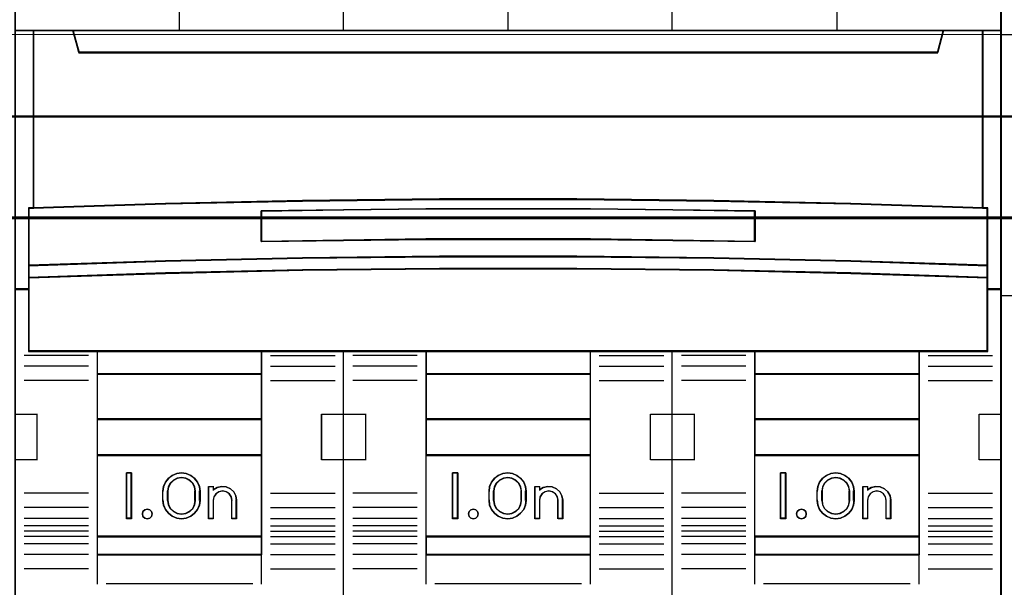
# Model space of a CAD drawing. Header units: millimetres. Extents: x -1290 to 1795, y -4192 to -1311.
# Tile 978 of 1056: x 1484.17 to 1494.95, y -2165.86 to -2159.64. Entities that reach past the tile are written whole.
import ezdxf

# ---------------------------------------------------------------- set-up
doc = ezdxf.new("R2010")
doc.units = ezdxf.units.MM
doc.layers.add('30', color=7, linetype='Continuous')
doc.layers.add('45', color=7, linetype='Continuous')
doc.layers.add('Aparatura', color=7, linetype='Continuous', lineweight=13)

# ---------------------------------------------------------------- blocks, each defined once
blk = doc.blocks.new('*U258')
at = {"layer": '30', "color": 7}
for points in [[(117.158256, -107.145019), (548.842747, -107.145019), (117.158256, -107.145019)], [(548.842747, -107.145019), (117.158256, -107.145019), (117.158256, -109.709902), (117.158256, -111.187498), (117.158256, -112.74873), (548.842747, -112.74873), (548.842747, -111.187498), (548.842747, -109.709902), (548.842747, -107.145019)], [(117.158256, -112.660752), (548.842747, -112.660752), (117.158256, -112.660752)], [(548.842747, -112.660752), (117.158256, -112.660752), (117.158256, -114.175659), (117.158256, -135.246649), (117.158256, -136.761557), (548.842747, -136.761557), (548.842747, -135.246649), (548.842747, -114.175659), (548.842747, -112.660752)]]:
    blk.add_lwpolyline(points, close=True, dxfattribs=at)
at = {"layer": '30', "color": 59}
blk.add_lwpolyline([(548.79978, -107.188111), (117.201224, -107.188111), (117.201224, -109.713547), (117.201224, -111.168417), (117.201224, -112.705639), (548.79978, -112.705639), (548.79978, -111.168417), (548.79978, -109.713547), (548.79978, -107.188111)], close=True, dxfattribs=at)
blk = doc.blocks.new('*C262')
at = {"layer": '45', "color": 7}
for points in [[(414.433141, -83.688793), (396.424224, -83.688793), (396.424224, -165.717356), (414.433141, -165.717356), (432.430921, -165.717356), (450.439838, -165.717356), (450.439838, -83.688793), (432.430921, -83.688793), (414.433141, -83.688793)], [(397.464398, -112.165744), (397.464398, -102.457006), (396.424224, -102.457006), (396.424224, -116.623389), (397.200044, -116.623389), (397.200044, -115.989731), (397.200044, -115.317503), (397.200044, -112.176765), (397.464398, -112.165744)], [(412.177862, -111.784344), (419.678785, -111.701606), (427.185277, -111.701606), (434.6862, -111.784344), (442.187123, -111.944304), (449.43189, -112.175971), (449.43189, -102.457006), (447.260131, -102.457006), (446.94272, -103.648434), (399.921342, -103.648434), (399.603931, -102.457006), (397.432172, -102.457006), (397.432172, -112.175971), (404.67137, -111.944304), (412.177862, -111.784344)], [(399.919471, -103.677936), (446.944591, -103.677936), (447.262028, -102.457006), (441.442363, -102.457006), (432.431628, -102.457006), (423.432031, -102.457006), (414.432434, -102.457006), (405.4217, -102.457006), (399.602035, -102.457006), (399.919471, -103.677936)], [(449.399664, -102.457006), (449.399664, -112.165744), (449.658271, -112.176765), (449.658271, -115.317503), (449.658271, -115.989731), (449.658271, -116.623389), (450.439838, -116.623389), (450.439838, -102.457006), (449.399664, -102.457006)], [(434.686281, -114.916698), (442.187192, -115.072026), (449.682534, -115.321662), (449.682534, -112.159615), (449.431947, -112.14852), (442.187192, -111.915527), (434.686281, -111.754651), (427.18537, -111.671439), (419.67889, -111.671439), (412.177979, -111.754651), (404.671499, -111.915527), (397.432313, -112.14852), (397.176157, -112.159615), (397.176157, -115.321662), (404.671499, -115.072026), (412.177979, -114.916698), (419.67889, -114.833486), (427.18537, -114.833486), (434.686281, -114.916698)], [(436.944438, -112.327465), (436.944438, -114.007366), (427.934377, -113.889773), (418.929887, -113.889773), (409.914253, -114.007366), (409.914253, -112.327465), (418.929887, -112.215471), (427.934377, -112.215471), (436.944438, -112.327465)], [(427.934377, -113.889773), (436.944438, -114.007366), (436.944438, -112.327465), (427.934377, -112.215471), (418.929887, -112.215471), (409.914253, -112.327465), (409.914253, -114.007366), (418.929887, -113.889773), (427.934377, -113.889773)], [(419.67889, -114.804562), (412.177979, -114.889334), (404.671499, -115.047576), (397.176157, -115.301894), (397.176157, -115.991378), (404.671499, -115.742712), (412.177979, -115.573166), (419.67889, -115.494045), (427.18537, -115.494045), (434.686281, -115.573166), (442.187192, -115.742712), (449.682534, -115.991378), (449.682534, -115.301894), (442.187192, -115.047576), (434.686281, -114.889334), (427.18537, -114.804562), (419.67889, -114.804562)], [(418.932697, -120.01147), (427.931563, -120.01147), (432.430996, -120.01147), (436.935997, -120.01147), (445.940432, -120.01147), (449.682534, -120.01147), (449.682534, -116.600232), (449.682534, -115.963393), (442.187192, -115.719733), (434.686281, -115.553602), (427.18537, -115.476073), (419.67889, -115.476073), (412.177979, -115.553602), (404.671499, -115.719733), (397.176157, -115.963393), (397.176157, -116.600232), (397.176157, -120.01147), (400.923828, -120.01147), (409.922694, -120.01147), (414.433264, -120.01147), (418.932697, -120.01147)], [(409.948269, -121.26472), (409.948269, -119.977356), (400.921497, -119.977356), (400.921497, -121.26472), (409.948269, -121.26472)], [(418.91954, -119.977356), (418.91954, -121.26472), (427.944522, -121.26472), (427.944522, -119.977356), (418.91954, -119.977356)], [(436.910422, -119.977356), (436.910422, -121.26472), (445.942565, -121.26472), (445.942565, -119.977356), (436.910422, -119.977356)], [(409.948269, -121.230605), (400.921497, -121.230605), (400.921497, -123.737103), (409.948269, -123.737103), (409.948269, -121.230605)], [(418.91954, -121.230605), (418.91954, -123.737103), (427.944522, -123.737103), (427.944522, -121.230605), (418.91954, -121.230605)], [(445.942565, -121.230605), (436.910422, -121.230605), (436.910422, -123.737103), (445.942565, -123.737103), (445.942565, -121.230605)], [(409.948269, -125.712138), (409.948269, -123.704785), (400.921497, -123.704785), (400.921497, -125.712138), (409.948269, -125.712138)], [(427.944522, -125.712138), (427.944522, -123.704785), (418.91954, -123.704785), (418.91954, -125.712138), (427.944522, -125.712138)], [(445.942565, -123.704785), (436.910422, -123.704785), (436.910422, -125.712138), (445.942565, -125.712138), (445.942565, -123.704785)], [(409.948269, -130.15417), (409.948269, -125.678024), (400.921497, -125.678024), (400.921497, -130.15417), (409.948269, -130.15417)], [(418.91954, -125.678024), (418.91954, -130.15417), (427.944522, -130.15417), (427.944522, -125.678024), (418.91954, -125.678024)], [(436.910422, -125.678024), (436.910422, -130.15417), (445.942565, -130.15417), (445.942565, -125.678024), (436.910422, -125.678024)], [(402.812071, -126.656563), (402.812071, -129.164857), (402.529201, -129.164857), (402.529201, -126.656563), (402.812071, -126.656563)], [(404.527193, -127.659881), (404.566809, -127.403477), (404.668678, -127.163796), (404.82714, -126.951985), (405.042197, -126.795913), (405.285551, -126.695581), (405.545883, -126.656563), (405.806214, -126.695581), (406.055227, -126.795913), (406.264625, -126.951985), (406.428747, -127.163796), (406.530616, -127.403477), (406.564572, -127.659881), (406.564572, -128.161539), (406.530616, -128.423517), (406.428747, -128.663198), (406.264625, -128.869436), (406.055227, -129.025507), (405.806214, -129.131413), (405.545883, -129.164857), (405.285551, -129.131413), (405.042197, -129.025507), (404.82714, -128.869436), (404.668678, -128.663198), (404.566809, -128.423517), (404.527193, -128.161539), (404.527193, -127.659881)], [(420.666889, -126.656563), (420.666889, -129.164857), (420.376857, -129.164857), (420.376857, -126.656563), (420.666889, -126.656563)], [(423.9084, -126.795913), (424.112196, -126.951985), (424.282026, -127.163796), (424.383924, -127.403477), (424.412229, -127.659881), (424.412229, -128.161539), (424.383924, -128.423517), (424.282026, -128.663198), (424.112196, -128.869436), (423.9084, -129.025507), (423.664977, -129.131413), (423.404571, -129.164857), (423.132843, -129.131413), (422.88942, -129.025507), (422.679963, -128.869436), (422.521456, -128.663198), (422.413897, -128.423517), (422.385592, -128.161539), (422.385592, -127.659881), (422.413897, -127.403477), (422.521456, -127.163796), (422.679963, -126.951985), (422.88942, -126.795913), (423.132843, -126.695581), (423.404571, -126.656563), (423.664977, -126.695581), (423.9084, -126.795913)], [(438.630916, -126.656563), (438.630916, -129.164857), (438.340885, -129.164857), (438.340885, -126.656563), (438.630916, -126.656563)], [(440.344248, -128.161539), (440.344248, -127.659881), (440.372549, -127.403477), (440.480092, -127.163796), (440.644238, -126.951985), (440.848005, -126.795913), (441.097053, -126.695581), (441.363082, -126.656563), (441.623451, -126.695581), (441.866839, -126.795913), (442.076266, -126.951985), (442.246072, -127.163796), (442.342295, -127.403477), (442.376256, -127.659881), (442.376256, -128.161539), (442.342295, -128.423517), (442.246072, -128.663198), (442.076266, -128.869436), (441.866839, -129.025507), (441.623451, -129.131413), (441.363082, -129.164857), (441.097053, -129.131413), (440.848005, -129.025507), (440.644238, -128.869436), (440.480092, -128.663198), (440.372549, -128.423517), (440.344248, -128.161539)], [(406.319299, -128.162303), (406.319299, -127.659118), (406.279483, -127.424298), (406.17141, -127.223024), (406.000768, -127.055296), (405.784622, -126.943477), (405.545724, -126.90434), (405.306826, -126.943477), (405.102056, -127.055296), (404.925726, -127.223024), (404.817653, -127.424298), (404.777837, -127.659118), (404.777837, -128.162303), (404.817653, -128.397122), (404.925726, -128.609578), (405.102056, -128.771715), (405.306826, -128.877943), (405.545724, -128.91708), (405.784622, -128.877943), (406.000768, -128.771715), (406.17141, -128.609578), (406.279483, -128.397122), (406.319299, -128.162303)], [(424.166956, -128.162303), (424.166956, -127.659118), (424.127131, -127.424298), (424.019036, -127.223024), (423.848359, -127.055296), (423.632168, -126.943477), (423.404599, -126.90434), (423.165652, -126.943477), (422.949461, -127.055296), (422.778785, -127.223024), (422.670689, -127.424298), (422.630865, -127.659118), (422.630865, -128.162303), (422.670689, -128.397122), (422.778785, -128.609578), (422.949461, -128.771715), (423.165652, -128.877943), (423.404599, -128.91708), (423.632168, -128.877943), (423.848359, -128.771715), (424.019036, -128.609578), (424.127131, -128.397122), (424.166956, -128.162303)], [(440.594892, -127.659118), (440.594892, -128.162303), (440.629035, -128.397122), (440.737152, -128.609578), (440.907865, -128.771715), (441.1241, -128.877943), (441.363097, -128.91708), (441.596404, -128.877943), (441.806949, -128.771715), (441.977661, -128.609578), (442.085779, -128.397122), (442.125612, -128.162303), (442.125612, -127.659118), (442.085779, -127.424298), (441.977661, -127.223024), (441.806949, -127.055296), (441.596404, -126.943477), (441.363097, -126.90434), (441.1241, -126.943477), (440.907865, -127.055296), (440.737152, -127.223024), (440.629035, -127.424298), (440.594892, -127.659118)], [(407.031845, -129.164857), (407.031845, -127.405281), (407.282223, -127.405281), (407.282223, -127.590204), (407.498458, -127.461318), (407.737455, -127.405281), (407.993524, -127.427696), (408.22114, -127.52296), (408.403233, -127.696676), (408.522732, -127.909618), (408.562564, -128.156183), (408.562564, -129.164857), (408.306496, -129.164857), (408.306496, -128.156183), (408.272354, -127.965655), (408.164236, -127.803147), (407.993524, -127.691072), (407.80005, -127.651846), (407.600885, -127.691072), (407.435864, -127.803147), (407.322055, -127.965655), (407.282223, -128.156183), (407.282223, -129.164857), (407.031845, -129.164857)], [(425.840861, -127.427696), (426.068477, -127.52296), (426.256261, -127.696676), (426.370069, -127.909618), (426.415592, -128.156183), (426.415592, -129.164857), (426.165214, -129.164857), (426.165214, -128.156183), (426.119691, -127.965655), (426.011573, -127.803147), (425.846551, -127.691072), (425.647387, -127.651846), (425.453913, -127.691072), (425.283201, -127.803147), (425.175083, -127.965655), (425.140941, -128.156183), (425.140941, -129.164857), (424.884872, -129.164857), (424.884872, -127.405281), (425.140941, -127.405281), (425.140941, -127.590204), (425.345795, -127.461318), (425.596173, -127.405281), (425.840861, -127.427696)], [(442.843529, -129.164857), (442.843529, -127.405281), (443.099544, -127.405281), (443.099544, -127.590204), (443.310045, -127.461318), (443.554682, -127.405281), (443.799318, -127.427696), (444.032577, -127.52296), (444.214632, -127.696676), (444.334106, -127.909618), (444.379619, -128.156183), (444.379619, -129.164857), (444.123604, -129.164857), (444.123604, -128.156183), (444.07809, -127.965655), (443.969995, -127.803147), (443.805008, -127.691072), (443.605885, -127.651846), (443.412451, -127.691072), (443.247464, -127.803147), (443.139368, -127.965655), (443.099544, -128.156183), (443.099544, -129.164857), (442.843529, -129.164857)], [(403.900821, -128.76602), (403.936389, -128.900921), (403.900821, -129.035821), (403.805974, -129.129665), (403.669632, -129.164857), (403.539217, -129.129665), (403.438442, -129.035821), (403.402875, -128.900921), (403.438442, -128.76602), (403.539217, -128.672176), (403.669632, -128.636984), (403.805974, -128.672176), (403.900821, -128.76602)], [(421.747877, -128.76602), (421.789416, -128.900921), (421.747877, -129.035821), (421.65293, -129.129665), (421.528312, -129.164857), (421.385891, -129.129665), (421.290944, -129.035821), (421.261273, -128.900921), (421.290944, -128.76602), (421.385891, -128.672176), (421.528312, -128.636984), (421.65293, -128.672176), (421.747877, -128.76602)], [(439.720092, -128.76602), (439.749863, -128.900921), (439.720092, -129.035821), (439.612914, -129.129665), (439.487874, -129.164857), (439.350924, -129.129665), (439.255656, -129.035821), (439.21993, -128.900921), (439.255656, -128.76602), (439.350924, -128.672176), (439.487874, -128.636984), (439.612914, -128.672176), (439.720092, -128.76602)], [(409.948269, -130.120055), (400.921497, -130.120055), (400.921497, -131.143482), (409.948269, -131.143482), (409.948269, -130.120055)], [(418.91954, -130.120055), (418.91954, -131.143482), (427.944522, -131.143482), (427.944522, -130.120055), (418.91954, -130.120055)], [(436.910422, -130.120055), (436.910422, -131.143482), (445.942565, -131.143482), (445.942565, -130.120055), (436.910422, -130.120055)]]:
    blk.add_lwpolyline(points, close=True, dxfattribs=at)
at = {"layer": '45', "color": 139}
for points in [[(414.433141, -83.688793), (396.424224, -83.688793), (396.424224, -165.717356), (414.433141, -165.717356), (432.430921, -165.717356), (450.439838, -165.717356), (450.439838, -83.688793), (432.430921, -83.688793), (414.433141, -83.688793)], [(414.43851, -83.704953), (396.440337, -83.704953), (396.440337, -165.701197), (414.43851, -165.701197), (432.425552, -165.701197), (450.423725, -165.701197), (450.423725, -83.704953), (432.425552, -83.704953), (414.43851, -83.704953)], [(403.936389, -128.900921), (403.900821, -128.76602), (403.805974, -128.672176), (403.669632, -128.636984), (403.539217, -128.672176), (403.438442, -128.76602), (403.402875, -128.900921), (403.438442, -129.035821), (403.539217, -129.129665), (403.669632, -129.164857), (403.805974, -129.129665), (403.900821, -129.035821), (403.936389, -128.900921)], [(421.789416, -128.900921), (421.747877, -128.76602), (421.65293, -128.672176), (421.528312, -128.636984), (421.385891, -128.672176), (421.290944, -128.76602), (421.261273, -128.900921), (421.290944, -129.035821), (421.385891, -129.129665), (421.528312, -129.164857), (421.65293, -129.129665), (421.747877, -129.035821), (421.789416, -128.900921)], [(439.749863, -128.900921), (439.720092, -128.76602), (439.612914, -128.672176), (439.487874, -128.636984), (439.350924, -128.672176), (439.255656, -128.76602), (439.21993, -128.900921), (439.255656, -129.035821), (439.350924, -129.129665), (439.487874, -129.164857), (439.612914, -129.129665), (439.720092, -129.035821), (439.749863, -128.900921)]]:
    blk.add_lwpolyline(points, close=True, dxfattribs=at)
for points in [[(414.422268, -102.489325), (414.422268, -83.688793)], [(432.409569, -102.489325), (432.409569, -83.688793)], [(405.41698, -95.24454), (405.41698, -102.489325)], [(423.415023, -95.24454), (423.415023, -102.489325)], [(441.413066, -95.24454), (441.413066, -102.489325)], [(396.424224, -102.457006), (450.439838, -102.457006)], [(397.432172, -102.457006), (397.432172, -112.175971)], [(399.602035, -102.457006), (399.952936, -103.677936)], [(447.262028, -102.457006), (446.911126, -103.677936)], [(449.399664, -112.175971), (449.399664, -102.457006)], [(399.91892, -103.645618), (446.945142, -103.645618)], [(449.682534, -112.188539), (442.187192, -111.929989), (434.686281, -111.759581), (427.18537, -111.671439), (419.67889, -111.671439), (412.177979, -111.759581), (404.671499, -111.929989), (397.176157, -112.188539)], [(397.176157, -112.154425), (397.176157, -120.01147)], [(436.944438, -112.357315), (427.934377, -112.215471), (418.929887, -112.215471), (409.914253, -112.357315)], [(409.914253, -114.007366), (409.914253, -112.324996)], [(436.910422, -114.007366), (436.910422, -112.324996)], [(449.650309, -120.01147), (449.650309, -112.154425)], [(436.944438, -114.007366), (427.934377, -113.858341), (418.929887, -113.858341), (409.914253, -114.007366)], [(449.682534, -115.321662), (442.187192, -115.057236), (434.686281, -114.892704), (427.18537, -114.804562), (419.67889, -114.804562), (412.177979, -114.892704), (404.671499, -115.057236), (397.176157, -115.321662)], [(449.682534, -115.991378), (442.187192, -115.733726), (434.686281, -115.558054), (427.18537, -115.476073), (419.67889, -115.476073), (412.177979, -115.558054), (404.671499, -115.733726), (397.176157, -115.991378)], [(397.208383, -116.59107), (396.424224, -116.59107)], [(450.439838, -116.59107), (449.650309, -116.59107)], [(449.682534, -119.977356), (397.176157, -119.977356)], [(400.921497, -119.977356), (400.921497, -131.143482)], [(400.921497, -119.977356), (409.948269, -119.977356)], [(409.914253, -119.977356), (409.914253, -131.143482)], [(414.422268, -165.717356), (414.422268, -119.977356)], [(418.91954, -119.977356), (418.91954, -131.143482)], [(418.91954, -119.977356), (427.944522, -119.977356)], [(427.912296, -119.977356), (427.912296, -131.143482)], [(432.409569, -165.717356), (432.409569, -119.977356)], [(436.910422, -119.977356), (436.910422, -131.143482)], [(436.910422, -119.977356), (445.942565, -119.977356)], [(445.910339, -119.977356), (445.910339, -131.143482)], [(400.452435, -120.23052), (396.925513, -120.23052)], [(410.420912, -120.23052), (413.949624, -120.23052)], [(418.445107, -120.23052), (414.918185, -120.23052)], [(428.413584, -120.23052), (431.945877, -120.23052)], [(436.44315, -120.23052), (432.916228, -120.23052)], [(446.411628, -120.23052), (449.938549, -120.23052)], [(400.452435, -120.819439), (396.925513, -120.819439)], [(400.921497, -121.230605), (409.948269, -121.230605)], [(410.420912, -120.819439), (413.949624, -120.819439)], [(418.445107, -120.819439), (414.918185, -120.819439)], [(418.91954, -121.230605), (427.944522, -121.230605)], [(428.413584, -120.819439), (431.945877, -120.819439)], [(436.44315, -120.819439), (432.916228, -120.819439)], [(436.910422, -121.230605), (445.942565, -121.230605)], [(446.411628, -120.819439), (449.938549, -120.819439)], [(400.452435, -121.611248), (396.925513, -121.611248)], [(410.420912, -121.611248), (413.949624, -121.611248)], [(418.445107, -121.611248), (414.918185, -121.611248)], [(428.413584, -121.611248), (431.945877, -121.611248)], [(436.44315, -121.611248), (432.916228, -121.611248)], [(446.411628, -121.611248), (449.938549, -121.611248)], [(396.424224, -123.451621), (397.659542, -123.451621)], [(397.627316, -123.451621), (397.627316, -125.952733)], [(400.921497, -123.704785), (409.948269, -123.704785)], [(413.213804, -125.952733), (413.213804, -123.451621)], [(413.213804, -123.451621), (414.454493, -123.451621)], [(414.422268, -123.451621), (415.652214, -123.451621)], [(415.618198, -123.451621), (415.618198, -125.952733)], [(418.91954, -123.704785), (427.944522, -123.704785)], [(431.211848, -125.952733), (431.211848, -123.451621)], [(431.211848, -123.451621), (432.441795, -123.451621)], [(432.409569, -123.451621), (433.650258, -123.451621)], [(433.616242, -123.451621), (433.616242, -125.952733)], [(436.910422, -123.704785), (445.942565, -123.704785)], [(449.20452, -125.952733), (449.20452, -123.451621)], [(449.20452, -123.451621), (450.439838, -123.451621)], [(396.424224, -125.920414), (397.659542, -125.920414)], [(400.921497, -125.678024), (409.948269, -125.678024)], [(413.213804, -125.920414), (414.454493, -125.920414)], [(414.422268, -125.920414), (415.652214, -125.920414)], [(418.91954, -125.678024), (427.944522, -125.678024)], [(431.211848, -125.920414), (432.441795, -125.920414)], [(432.409569, -125.920414), (433.650258, -125.920414)], [(436.910422, -125.678024), (445.942565, -125.678024)], [(449.20452, -125.920414), (450.439838, -125.920414)], [(402.812071, -126.656563), (402.529201, -126.656563)], [(402.529201, -126.656563), (402.529201, -129.164857)], [(402.779845, -126.656563), (402.779845, -129.164857)], [(406.564572, -127.67999), (406.530616, -127.418448), (406.428747, -127.173962), (406.264625, -126.957906), (406.055227, -126.798706), (405.806214, -126.696363), (405.545883, -126.656563), (405.285551, -126.696363), (405.042197, -126.798706), (404.82714, -126.957906), (404.668678, -127.173962), (404.566809, -127.418448), (404.527193, -127.67999)], [(420.666889, -126.656563), (420.376857, -126.656563)], [(420.376857, -126.656563), (420.376857, -129.164857)], [(420.632873, -126.656563), (420.632873, -129.164857)], [(424.412229, -127.67999), (424.383924, -127.418448), (424.282026, -127.173962), (424.112196, -126.957906), (423.9084, -126.798706), (423.664977, -126.696363), (423.404571, -126.656563), (423.132843, -126.696363), (422.88942, -126.798706), (422.679963, -126.957906), (422.521456, -127.173962), (422.413897, -127.418448), (422.385592, -127.67999)], [(438.630916, -126.656563), (438.340885, -126.656563)], [(438.340885, -126.656563), (438.340885, -129.164857)], [(438.5969, -126.656563), (438.5969, -129.164857)], [(442.376256, -127.67999), (442.342295, -127.418448), (442.246072, -127.173962), (442.076266, -126.957906), (441.866839, -126.798706), (441.623451, -126.696363), (441.363082, -126.656563), (441.097053, -126.696363), (440.848005, -126.798706), (440.644238, -126.957906), (440.480092, -127.173962), (440.372549, -127.418448), (440.344248, -127.67999)], [(406.319299, -127.67999), (406.279483, -127.438677), (406.17141, -127.231837), (406.000768, -127.05947), (405.784622, -126.944559), (405.545724, -126.90434), (405.306826, -126.944559), (405.102056, -127.05947), (404.925726, -127.231837), (404.817653, -127.438677), (404.777837, -127.67999)], [(424.166956, -127.67999), (424.127131, -127.438677), (424.019036, -127.231837), (423.848359, -127.05947), (423.632168, -126.944559), (423.404599, -126.90434), (423.165652, -126.944559), (422.949461, -127.05947), (422.778785, -127.231837), (422.670689, -127.438677), (422.630865, -127.67999)], [(442.125612, -127.67999), (442.085779, -127.438677), (441.977661, -127.231837), (441.806949, -127.05947), (441.596404, -126.944559), (441.363097, -126.90434), (441.1241, -126.944559), (440.907865, -127.05947), (440.737152, -127.231837), (440.629035, -127.438677), (440.594892, -127.67999)], [(404.527193, -128.173749), (404.527193, -127.647671)], [(404.777837, -128.173749), (404.777837, -127.647671)], [(406.285283, -128.173749), (406.285283, -127.647671)], [(406.530556, -128.173749), (406.530556, -127.647671)], [(407.031845, -127.405281), (407.309343, -127.405281)], [(407.031845, -127.405281), (407.031845, -129.164857)], [(407.277118, -127.405281), (407.277118, -127.618944)], [(408.562564, -128.173749), (408.522573, -127.921416), (408.402598, -127.703492), (408.219779, -127.525712), (407.991255, -127.42822), (407.734165, -127.405281), (407.494215, -127.462629), (407.277118, -127.59453)], [(408.31192, -128.173749), (408.277427, -127.975008), (408.168198, -127.805495), (407.995731, -127.688589), (407.800268, -127.647671), (407.599056, -127.688589), (407.432338, -127.805495), (407.31736, -127.975008), (407.277118, -128.173749)], [(422.385592, -128.173749), (422.385592, -127.647671)], [(422.630865, -128.173749), (422.630865, -127.647671)], [(424.13294, -128.173749), (424.13294, -127.647671)], [(424.378213, -128.173749), (424.378213, -127.647671)], [(424.884872, -127.405281), (425.167742, -127.405281)], [(424.884872, -127.405281), (424.884872, -129.164857)], [(425.135516, -127.405281), (425.135516, -127.618944)], [(426.415592, -128.173749), (426.369875, -127.921416), (426.255583, -127.703492), (426.067, -127.525712), (425.838415, -127.42822), (425.592686, -127.405281), (425.341243, -127.462629), (425.135516, -127.59453)], [(426.170319, -128.173749), (426.124328, -127.975008), (426.015099, -127.805495), (425.84838, -127.688589), (425.647169, -127.647671), (425.451706, -127.688589), (425.279239, -127.805495), (425.17001, -127.975008), (425.135516, -128.173749)], [(440.344248, -128.173749), (440.344248, -127.647671)], [(440.594892, -128.173749), (440.594892, -127.647671)], [(442.091596, -128.173749), (442.091596, -127.647671)], [(442.34224, -128.173749), (442.34224, -127.647671)], [(442.843529, -127.405281), (443.126398, -127.405281)], [(442.843529, -127.405281), (442.843529, -129.164857)], [(443.094173, -127.405281), (443.094173, -127.618944)], [(444.379619, -128.173749), (444.333915, -127.921416), (444.21394, -127.703492), (444.031121, -127.525712), (443.796884, -127.42822), (443.55122, -127.405281), (443.305557, -127.462629), (443.094173, -127.59453)], [(444.128975, -128.173749), (444.082984, -127.975008), (443.973755, -127.805495), (443.807037, -127.688589), (443.605825, -127.647671), (443.410362, -127.688589), (443.243644, -127.805495), (443.134415, -127.975008), (443.094173, -128.173749)], [(400.452435, -127.767969), (396.925513, -127.767969)], [(404.527193, -128.14143), (404.566809, -128.408658), (404.668678, -128.653143), (404.82714, -128.863515), (405.042197, -129.022714), (405.285551, -129.130743), (405.545883, -129.164857), (405.806214, -129.130743), (406.055227, -129.022714), (406.264625, -128.863515), (406.428747, -128.653143), (406.530616, -128.408658), (406.564572, -128.14143)], [(404.777837, -128.14143), (404.817653, -128.382743), (404.925726, -128.601074), (405.102056, -128.767695), (405.306826, -128.876861), (405.545724, -128.91708), (405.784622, -128.876861), (406.000768, -128.767695), (406.17141, -128.601074), (406.279483, -128.382743), (406.319299, -128.14143)], [(407.277118, -128.14143), (407.277118, -129.164857)], [(408.277904, -128.14143), (408.277904, -129.164857)], [(408.528548, -128.14143), (408.528548, -129.164857)], [(410.420912, -127.767969), (413.949624, -127.767969)], [(418.445107, -127.767969), (414.918185, -127.767969)], [(422.385592, -128.14143), (422.413897, -128.408658), (422.521456, -128.653143), (422.679963, -128.863515), (422.88942, -129.022714), (423.132843, -129.130743), (423.404571, -129.164857), (423.664977, -129.130743), (423.9084, -129.022714), (424.112196, -128.863515), (424.282026, -128.653143), (424.383924, -128.408658), (424.412229, -128.14143)], [(422.630865, -128.14143), (422.670689, -128.382743), (422.778785, -128.601074), (422.949461, -128.767695), (423.165652, -128.876861), (423.404599, -128.91708), (423.632168, -128.876861), (423.848359, -128.767695), (424.019036, -128.601074), (424.127131, -128.382743), (424.166956, -128.14143)], [(425.135516, -128.14143), (425.135516, -129.164857)], [(426.136303, -128.14143), (426.136303, -129.164857)], [(426.381576, -128.14143), (426.381576, -129.164857)], [(428.413584, -127.767969), (431.945877, -127.767969)], [(436.44315, -127.767969), (432.916228, -127.767969)], [(440.344248, -128.14143), (440.372549, -128.408658), (440.480092, -128.653143), (440.644238, -128.863515), (440.848005, -129.022714), (441.097053, -129.130743), (441.363082, -129.164857), (441.623451, -129.130743), (441.866839, -129.022714), (442.076266, -128.863515), (442.246072, -128.653143), (442.342295, -128.408658), (442.376256, -128.14143)], [(440.594892, -128.14143), (440.629035, -128.382743), (440.737152, -128.601074), (440.907865, -128.767695), (441.1241, -128.876861), (441.363097, -128.91708), (441.596404, -128.876861), (441.806949, -128.767695), (441.977661, -128.601074), (442.085779, -128.382743), (442.125612, -128.14143)], [(443.094173, -128.14143), (443.094173, -129.164857)], [(444.09675, -128.14143), (444.09675, -129.164857)], [(444.345603, -128.14143), (444.345603, -129.164857)], [(446.411628, -127.767969), (449.938549, -127.767969)], [(400.452435, -128.554392), (396.925513, -128.554392)], [(410.420912, -128.554392), (413.949624, -128.554392)], [(418.445107, -128.554392), (414.918185, -128.554392)], [(428.413584, -128.554392), (431.945877, -128.554392)], [(436.44315, -128.554392), (432.916228, -128.554392)], [(446.411628, -128.554392), (449.938549, -128.554392)], [(400.452435, -129.154084), (396.925513, -129.154084)], [(402.812071, -129.130743), (402.529201, -129.130743)], [(407.031845, -129.130743), (407.309343, -129.130743)], [(408.277904, -129.130743), (408.562564, -129.130743)], [(410.420912, -129.154084), (413.949624, -129.154084)], [(418.445107, -129.154084), (414.918185, -129.154084)], [(420.666889, -129.130743), (420.376857, -129.130743)], [(424.884872, -129.130743), (425.167742, -129.130743)], [(426.136303, -129.130743), (426.415592, -129.130743)], [(428.413584, -129.154084), (431.945877, -129.154084)], [(436.44315, -129.154084), (432.916228, -129.154084)], [(438.630916, -129.130743), (438.340885, -129.130743)], [(442.843529, -129.130743), (443.126398, -129.130743)], [(444.09675, -129.130743), (444.379619, -129.130743)], [(446.411628, -129.154084), (449.938549, -129.154084)], [(400.452435, -129.549091), (396.925513, -129.549091)], [(400.452435, -129.845346), (396.925513, -129.845346)], [(410.420912, -129.549091), (413.949624, -129.549091)], [(410.420912, -129.845346), (413.949624, -129.845346)], [(418.445107, -129.549091), (414.918185, -129.549091)], [(418.445107, -129.845346), (414.918185, -129.845346)], [(428.413584, -129.549091), (431.945877, -129.549091)], [(428.413584, -129.845346), (431.945877, -129.845346)], [(436.44315, -129.549091), (432.916228, -129.549091)], [(436.44315, -129.845346), (432.916228, -129.845346)], [(446.411628, -129.549091), (449.938549, -129.549091)], [(446.411628, -129.845346), (449.938549, -129.845346)], [(400.452435, -130.132624), (396.925513, -130.132624)], [(400.921497, -130.120055), (409.948269, -130.120055)], [(410.420912, -130.132624), (413.949624, -130.132624)], [(418.445107, -130.132624), (414.918185, -130.132624)], [(418.91954, -130.120055), (427.944522, -130.120055)], [(428.413584, -130.132624), (431.945877, -130.132624)], [(436.44315, -130.132624), (432.916228, -130.132624)], [(436.910422, -130.120055), (445.942565, -130.120055)], [(446.411628, -130.132624), (449.938549, -130.132624)], [(400.452435, -130.538404), (396.925513, -130.538404)], [(410.420912, -130.538404), (413.949624, -130.538404)], [(418.445107, -130.538404), (414.918185, -130.538404)], [(428.413584, -130.538404), (431.945877, -130.538404)], [(436.44315, -130.538404), (432.916228, -130.538404)], [(446.411628, -130.538404), (449.938549, -130.538404)], [(400.452435, -131.127323), (396.925513, -131.127323)], [(400.921497, -131.111163), (409.948269, -131.111163)], [(400.921497, -131.111163), (400.921497, -132.74326)], [(409.914253, -131.111163), (409.914253, -132.74326)], [(410.420912, -131.127323), (413.949624, -131.127323)], [(418.445107, -131.127323), (414.918185, -131.127323)], [(418.91954, -131.111163), (427.944522, -131.111163)], [(418.91954, -131.111163), (418.91954, -132.74326)], [(427.912296, -131.111163), (427.912296, -132.74326)], [(428.413584, -131.127323), (431.945877, -131.127323)], [(436.44315, -131.127323), (432.916228, -131.127323)], [(436.910422, -131.111163), (445.942565, -131.111163)], [(436.910422, -131.111163), (436.910422, -132.74326)], [(445.910339, -131.111163), (445.910339, -132.74326)], [(446.411628, -131.127323), (449.938549, -131.127323)], [(400.452435, -131.913746), (396.925513, -131.913746)], [(410.420912, -131.913746), (413.949624, -131.913746)], [(418.445107, -131.913746), (414.918185, -131.913746)], [(428.413584, -131.913746), (431.945877, -131.913746)], [(436.44315, -131.913746), (432.916228, -131.913746)], [(446.411628, -131.913746), (449.938549, -131.913746)], [(401.415624, -132.710941), (409.452351, -132.710941)], [(419.413668, -132.710941), (427.450395, -132.710941)], [(437.411711, -132.710941), (445.443067, -132.710941)]]:
    blk.add_lwpolyline(points, dxfattribs=at)
at = {"layer": '45', "color": 59}
for points in [[(414.422268, -102.489325), (414.422268, -83.688793)], [(414.422268, -165.717356), (414.422268, -119.977356)], [(413.213804, -123.451621), (413.213804, -125.952733)]]:
    blk.add_lwpolyline(points, dxfattribs=at)
at = {"layer": '45', "color": 140}
for points in [[(397.464398, -112.165744), (397.464398, -102.457006), (396.424224, -102.457006), (396.424224, -116.623389), (397.200044, -116.623389), (397.200044, -115.989731), (397.200044, -115.317503), (397.200044, -112.176765), (397.464398, -112.165744)], [(397.448285, -112.160985), (397.448285, -102.473165), (396.440337, -102.473165), (396.440337, -116.609025), (397.192121, -116.609025), (397.192121, -115.976732), (397.192121, -115.305953), (397.192121, -112.171981), (397.448285, -112.160985)], [(412.177862, -111.784344), (419.678785, -111.701606), (427.185277, -111.701606), (434.6862, -111.784344), (442.187123, -111.944304), (449.43189, -112.175971), (449.43189, -102.457006), (447.260131, -102.457006), (446.94272, -103.648434), (399.921342, -103.648434), (399.603931, -102.457006), (397.432172, -102.457006), (397.432172, -112.175971), (404.67137, -111.944304), (412.177862, -111.784344)], [(399.935369, -103.661777), (446.928693, -103.661777), (447.245915, -102.473165), (441.430185, -102.473165), (432.425543, -102.473165), (423.432031, -102.473165), (414.43852, -102.473165), (405.433877, -102.473165), (399.618147, -102.473165), (399.935369, -103.661777)], [(449.399664, -102.457006), (449.399664, -112.165744), (449.658271, -112.176765), (449.658271, -115.317503), (449.658271, -115.989731), (449.658271, -116.623389), (450.439838, -116.623389), (450.439838, -102.457006), (449.399664, -102.457006)], [(449.415777, -102.473165), (449.415777, -112.160985), (449.666372, -112.171981), (449.666372, -115.305953), (449.666372, -115.976732), (449.666372, -116.609025), (450.423725, -116.609025), (450.423725, -102.473165), (449.415777, -102.473165)]]:
    blk.add_lwpolyline(points, close=True, dxfattribs=at)
at = {"layer": '45', "color": 59}
for points in [[(412.184062, -111.77121), (419.680853, -111.688732), (427.183209, -111.688732), (434.680001, -111.77121), (442.176792, -111.930668), (449.417568, -112.161607), (449.417568, -102.473165), (447.247005, -102.473165), (446.929768, -103.660852), (399.934294, -103.660852), (399.617058, -102.473165), (397.446495, -102.473165), (397.446495, -112.161607), (404.681705, -111.930668), (412.184062, -111.77121)], [(399.919471, -103.677936), (446.944591, -103.677936), (447.262028, -102.457006), (441.442363, -102.457006), (432.431628, -102.457006), (423.432031, -102.457006), (414.432434, -102.457006), (405.4217, -102.457006), (399.602035, -102.457006), (399.919471, -103.677936)], [(434.686281, -114.916698), (442.187192, -115.072026), (449.682534, -115.321662), (449.682534, -112.159615), (449.431947, -112.14852), (442.187192, -111.915527), (434.686281, -111.754651), (427.18537, -111.671439), (419.67889, -111.671439), (412.177979, -111.754651), (404.671499, -111.915527), (397.432313, -112.14852), (397.176157, -112.159615), (397.176157, -115.321662), (404.671499, -115.072026), (412.177979, -114.916698), (419.67889, -114.833486), (427.18537, -114.833486), (434.686281, -114.916698)], [(436.944438, -112.327465), (436.944438, -114.007366), (427.934377, -113.889773), (418.929887, -113.889773), (409.914253, -114.007366), (409.914253, -112.327465), (418.929887, -112.215471), (427.934377, -112.215471), (436.944438, -112.327465)], [(427.934377, -113.889773), (436.944438, -114.007366), (436.944438, -112.327465), (427.934377, -112.215471), (418.929887, -112.215471), (409.914253, -112.327465), (409.914253, -114.007366), (418.929887, -113.889773), (427.934377, -113.889773)], [(427.929006, -113.875734), (436.928326, -113.991207), (436.928326, -112.341604), (427.929006, -112.231631), (418.935251, -112.231631), (409.930366, -112.341604), (409.930366, -113.991207), (418.935251, -113.875734), (427.929006, -113.875734)], [(419.67889, -114.804562), (412.177979, -114.889334), (404.671499, -115.047576), (397.176157, -115.301894), (397.176157, -115.991378), (404.671499, -115.742712), (412.177979, -115.573166), (419.67889, -115.494045), (427.18537, -115.494045), (434.686281, -115.573166), (442.187192, -115.742712), (449.682534, -115.991378), (449.682534, -115.301894), (442.187192, -115.047576), (434.686281, -114.889334), (427.18537, -114.804562), (419.67889, -114.804562)], [(419.681959, -114.820721), (412.185396, -114.903313), (404.683267, -115.057486), (397.19227, -115.305263), (397.19227, -115.977014), (404.683267, -115.734743), (412.185396, -115.569558), (419.681959, -115.492472), (427.184088, -115.492472), (434.680651, -115.569558), (442.177214, -115.734743), (449.668212, -115.977014), (449.668212, -115.305263), (442.177214, -115.057486), (434.680651, -114.903313), (427.184088, -114.820721), (419.681959, -114.820721)], [(418.932697, -120.01147), (427.931563, -120.01147), (432.430996, -120.01147), (436.935997, -120.01147), (445.940432, -120.01147), (449.682534, -120.01147), (449.682534, -116.600232), (449.682534, -115.963393), (442.187192, -115.719733), (434.686281, -115.553602), (427.18537, -115.476073), (419.67889, -115.476073), (412.177979, -115.553602), (404.671499, -115.719733), (397.176157, -115.963393), (397.176157, -116.600232), (397.176157, -120.01147), (400.923828, -120.01147), (409.922694, -120.01147), (414.433264, -120.01147), (418.932697, -120.01147)], [(418.936199, -119.995311), (427.929848, -119.995311), (432.426673, -119.995311), (436.929063, -119.995311), (445.928278, -119.995311), (449.668212, -119.995311), (449.668212, -116.60703), (449.668212, -115.974477), (442.177214, -115.732457), (434.680651, -115.567444), (427.184088, -115.490437), (419.681959, -115.490437), (412.185396, -115.567444), (404.683267, -115.732457), (397.19227, -115.974477), (397.19227, -116.60703), (397.19227, -119.995311), (400.937769, -119.995311), (409.931418, -119.995311), (414.439374, -119.995311), (418.936199, -119.995311)], [(409.948269, -121.26472), (409.948269, -119.977356), (400.921497, -119.977356), (400.921497, -121.26472), (409.948269, -121.26472)], [(409.932156, -121.24856), (409.932156, -119.993516), (400.93761, -119.993516), (400.93761, -121.24856), (409.932156, -121.24856)], [(418.91954, -119.977356), (418.91954, -121.26472), (427.944522, -121.26472), (427.944522, -119.977356), (418.91954, -119.977356)], [(418.933863, -119.993516), (418.933863, -121.24856), (427.930199, -121.24856), (427.930199, -119.993516), (418.933863, -119.993516)], [(436.910422, -119.977356), (436.910422, -121.26472), (445.942565, -121.26472), (445.942565, -119.977356), (436.910422, -119.977356)], [(436.926535, -119.993516), (436.926535, -121.24856), (445.928242, -121.24856), (445.928242, -119.993516), (436.926535, -119.993516)], [(409.948269, -121.230605), (400.921497, -121.230605), (400.921497, -123.737103), (409.948269, -123.737103), (409.948269, -121.230605)], [(409.932156, -121.246765), (400.93761, -121.246765), (400.93761, -123.72274), (409.932156, -123.72274), (409.932156, -121.246765)], [(418.91954, -121.230605), (418.91954, -123.737103), (427.944522, -123.737103), (427.944522, -121.230605), (418.91954, -121.230605)], [(418.933863, -121.246765), (418.933863, -123.72274), (427.930199, -123.72274), (427.930199, -121.246765), (418.933863, -121.246765)], [(445.942565, -121.230605), (436.910422, -121.230605), (436.910422, -123.737103), (445.942565, -123.737103), (445.942565, -121.230605)], [(445.928242, -121.246765), (436.926535, -121.246765), (436.926535, -123.72274), (445.928242, -123.72274), (445.928242, -121.246765)], [(409.948269, -125.712138), (409.948269, -123.704785), (400.921497, -123.704785), (400.921497, -125.712138), (409.948269, -125.712138)], [(409.932156, -125.695978), (409.932156, -123.720944), (400.93761, -123.720944), (400.93761, -125.695978), (409.932156, -125.695978)], [(427.944522, -125.712138), (427.944522, -123.704785), (418.91954, -123.704785), (418.91954, -125.712138), (427.944522, -125.712138)], [(427.930199, -125.695978), (427.930199, -123.720944), (418.933863, -123.720944), (418.933863, -125.695978), (427.930199, -125.695978)], [(445.942565, -123.704785), (436.910422, -123.704785), (436.910422, -125.712138), (445.942565, -125.712138), (445.942565, -123.704785)], [(445.928242, -123.720944), (436.926535, -123.720944), (436.926535, -125.695978), (445.928242, -125.695978), (445.928242, -123.720944)], [(409.948269, -130.15417), (409.948269, -125.678024), (400.921497, -125.678024), (400.921497, -130.15417), (409.948269, -130.15417)], [(418.91954, -125.678024), (418.91954, -130.15417), (427.944522, -130.15417), (427.944522, -125.678024), (418.91954, -125.678024)], [(436.910422, -125.678024), (436.910422, -130.15417), (445.942565, -130.15417), (445.942565, -125.678024), (436.910422, -125.678024)], [(402.812071, -126.656563), (402.812071, -129.164857), (402.529201, -129.164857), (402.529201, -126.656563), (402.812071, -126.656563)], [(404.527193, -127.659881), (404.566809, -127.403477), (404.668678, -127.163796), (404.82714, -126.951985), (405.042197, -126.795913), (405.285551, -126.695581), (405.545883, -126.656563), (405.806214, -126.695581), (406.055227, -126.795913), (406.264625, -126.951985), (406.428747, -127.163796), (406.530616, -127.403477), (406.564572, -127.659881), (406.564572, -128.161539), (406.530616, -128.423517), (406.428747, -128.663198), (406.264625, -128.869436), (406.055227, -129.025507), (405.806214, -129.131413), (405.545883, -129.164857), (405.285551, -129.131413), (405.042197, -129.025507), (404.82714, -128.869436), (404.668678, -128.663198), (404.566809, -128.423517), (404.527193, -128.161539), (404.527193, -127.659881)], [(420.666889, -126.656563), (420.666889, -129.164857), (420.376857, -129.164857), (420.376857, -126.656563), (420.666889, -126.656563)], [(423.9084, -126.795913), (424.112196, -126.951985), (424.282026, -127.163796), (424.383924, -127.403477), (424.412229, -127.659881), (424.412229, -128.161539), (424.383924, -128.423517), (424.282026, -128.663198), (424.112196, -128.869436), (423.9084, -129.025507), (423.664977, -129.131413), (423.404571, -129.164857), (423.132843, -129.131413), (422.88942, -129.025507), (422.679963, -128.869436), (422.521456, -128.663198), (422.413897, -128.423517), (422.385592, -128.161539), (422.385592, -127.659881), (422.413897, -127.403477), (422.521456, -127.163796), (422.679963, -126.951985), (422.88942, -126.795913), (423.132843, -126.695581), (423.404571, -126.656563), (423.664977, -126.695581), (423.9084, -126.795913)], [(438.630916, -126.656563), (438.630916, -129.164857), (438.340885, -129.164857), (438.340885, -126.656563), (438.630916, -126.656563)], [(440.344248, -128.161539), (440.344248, -127.659881), (440.372549, -127.403477), (440.480092, -127.163796), (440.644238, -126.951985), (440.848005, -126.795913), (441.097053, -126.695581), (441.363082, -126.656563), (441.623451, -126.695581), (441.866839, -126.795913), (442.076266, -126.951985), (442.246072, -127.163796), (442.342295, -127.403477), (442.376256, -127.659881), (442.376256, -128.161539), (442.342295, -128.423517), (442.246072, -128.663198), (442.076266, -128.869436), (441.866839, -129.025507), (441.623451, -129.131413), (441.363082, -129.164857), (441.097053, -129.131413), (440.848005, -129.025507), (440.644238, -128.869436), (440.480092, -128.663198), (440.372549, -128.423517), (440.344248, -128.161539)], [(406.319299, -128.162303), (406.319299, -127.659118), (406.279483, -127.424298), (406.17141, -127.223024), (406.000768, -127.055296), (405.784622, -126.943477), (405.545724, -126.90434), (405.306826, -126.943477), (405.102056, -127.055296), (404.925726, -127.223024), (404.817653, -127.424298), (404.777837, -127.659118), (404.777837, -128.162303), (404.817653, -128.397122), (404.925726, -128.609578), (405.102056, -128.771715), (405.306826, -128.877943), (405.545724, -128.91708), (405.784622, -128.877943), (406.000768, -128.771715), (406.17141, -128.609578), (406.279483, -128.397122), (406.319299, -128.162303)], [(406.303186, -128.158263), (406.303186, -127.663158), (406.264202, -127.432108), (406.158389, -127.234066), (405.991314, -127.069031), (405.779687, -126.959008), (405.545783, -126.9205), (405.31188, -126.959008), (405.111391, -127.069031), (404.938748, -127.234066), (404.832934, -127.432108), (404.79395, -127.663158), (404.79395, -128.158263), (404.832934, -128.389312), (404.938748, -128.598356), (405.111391, -128.75789), (405.31188, -128.862412), (405.545783, -128.900921), (405.779687, -128.862412), (405.991314, -128.75789), (406.158389, -128.598356), (406.264202, -128.389312), (406.303186, -128.158263)], [(424.166956, -128.162303), (424.166956, -127.659118), (424.127131, -127.424298), (424.019036, -127.223024), (423.848359, -127.055296), (423.632168, -126.943477), (423.404599, -126.90434), (423.165652, -126.943477), (422.949461, -127.055296), (422.778785, -127.223024), (422.670689, -127.424298), (422.630865, -127.659118), (422.630865, -128.162303), (422.670689, -128.397122), (422.778785, -128.609578), (422.949461, -128.771715), (423.165652, -128.877943), (423.404599, -128.91708), (423.632168, -128.877943), (423.848359, -128.771715), (424.019036, -128.609578), (424.127131, -128.397122), (424.166956, -128.162303)], [(424.150843, -128.158263), (424.150843, -127.663158), (424.111854, -127.432108), (424.006026, -127.234066), (423.83893, -127.069031), (423.627275, -126.959008), (423.40448, -126.9205), (423.170546, -126.959008), (422.95889, -127.069031), (422.791794, -127.234066), (422.685967, -127.432108), (422.646978, -127.663158), (422.646978, -128.158263), (422.685967, -128.389312), (422.791794, -128.598356), (422.95889, -128.75789), (423.170546, -128.862412), (423.40448, -128.900921), (423.627275, -128.862412), (423.83893, -128.75789), (424.006026, -128.598356), (424.111854, -128.389312), (424.150843, -128.158263)], [(440.594892, -127.659118), (440.594892, -128.162303), (440.629035, -128.397122), (440.737152, -128.609578), (440.907865, -128.771715), (441.1241, -128.877943), (441.363097, -128.91708), (441.596404, -128.877943), (441.806949, -128.771715), (441.977661, -128.609578), (442.085779, -128.397122), (442.125612, -128.162303), (442.125612, -127.659118), (442.085779, -127.424298), (441.977661, -127.223024), (441.806949, -127.055296), (441.596404, -126.943477), (441.363097, -126.90434), (441.1241, -126.943477), (440.907865, -127.055296), (440.737152, -127.223024), (440.629035, -127.424298), (440.594892, -127.659118)], [(440.611005, -127.663158), (440.611005, -128.158263), (440.644429, -128.389312), (440.75027, -128.598356), (440.917389, -128.75789), (441.129072, -128.862412), (441.363037, -128.900921), (441.591432, -128.862412), (441.797545, -128.75789), (441.964663, -128.598356), (442.070505, -128.389312), (442.109499, -128.158263), (442.109499, -127.663158), (442.070505, -127.432108), (441.964663, -127.234066), (441.797545, -127.069031), (441.591432, -126.959008), (441.363037, -126.9205), (441.129072, -126.959008), (440.917389, -127.069031), (440.75027, -127.234066), (440.644429, -127.432108), (440.611005, -127.663158)], [(407.031845, -129.164857), (407.031845, -127.405281), (407.282223, -127.405281), (407.282223, -127.590204), (407.498458, -127.461318), (407.737455, -127.405281), (407.993524, -127.427696), (408.22114, -127.52296), (408.403233, -127.696676), (408.522732, -127.909618), (408.562564, -128.156183), (408.562564, -129.164857), (408.306496, -129.164857), (408.306496, -128.156183), (408.272354, -127.965655), (408.164236, -127.803147), (407.993524, -127.691072), (407.80005, -127.651846), (407.600885, -127.691072), (407.435864, -127.803147), (407.322055, -127.965655), (407.282223, -128.156183), (407.282223, -129.164857), (407.031845, -129.164857)], [(425.840861, -127.427696), (426.068477, -127.52296), (426.256261, -127.696676), (426.370069, -127.909618), (426.415592, -128.156183), (426.415592, -129.164857), (426.165214, -129.164857), (426.165214, -128.156183), (426.119691, -127.965655), (426.011573, -127.803147), (425.846551, -127.691072), (425.647387, -127.651846), (425.453913, -127.691072), (425.283201, -127.803147), (425.175083, -127.965655), (425.140941, -128.156183), (425.140941, -129.164857), (424.884872, -129.164857), (424.884872, -127.405281), (425.140941, -127.405281), (425.140941, -127.590204), (425.345795, -127.461318), (425.596173, -127.405281), (425.840861, -127.427696)], [(442.843529, -129.164857), (442.843529, -127.405281), (443.099544, -127.405281), (443.099544, -127.590204), (443.310045, -127.461318), (443.554682, -127.405281), (443.799318, -127.427696), (444.032577, -127.52296), (444.214632, -127.696676), (444.334106, -127.909618), (444.379619, -128.156183), (444.379619, -129.164857), (444.123604, -129.164857), (444.123604, -128.156183), (444.07809, -127.965655), (443.969995, -127.803147), (443.805008, -127.691072), (443.605885, -127.651846), (443.412451, -127.691072), (443.247464, -127.803147), (443.139368, -127.965655), (443.099544, -128.156183), (443.099544, -129.164857), (442.843529, -129.164857)], [(403.900821, -128.76602), (403.936389, -128.900921), (403.900821, -129.035821), (403.805974, -129.129665), (403.669632, -129.164857), (403.539217, -129.129665), (403.438442, -129.035821), (403.402875, -128.900921), (403.438442, -128.76602), (403.539217, -128.672176), (403.669632, -128.636984), (403.805974, -128.672176), (403.900821, -128.76602)], [(421.747877, -128.76602), (421.789416, -128.900921), (421.747877, -129.035821), (421.65293, -129.129665), (421.528312, -129.164857), (421.385891, -129.129665), (421.290944, -129.035821), (421.261273, -128.900921), (421.290944, -128.76602), (421.385891, -128.672176), (421.528312, -128.636984), (421.65293, -128.672176), (421.747877, -128.76602)], [(439.720092, -128.76602), (439.749863, -128.900921), (439.720092, -129.035821), (439.612914, -129.129665), (439.487874, -129.164857), (439.350924, -129.129665), (439.255656, -129.035821), (439.21993, -128.900921), (439.255656, -128.76602), (439.350924, -128.672176), (439.487874, -128.636984), (439.612914, -128.672176), (439.720092, -128.76602)], [(409.948269, -130.120055), (400.921497, -130.120055), (400.921497, -131.143482), (409.948269, -131.143482), (409.948269, -130.120055)], [(409.932156, -130.136215), (400.93761, -130.136215), (400.93761, -131.127323), (409.932156, -131.127323), (409.932156, -130.136215)], [(418.91954, -130.120055), (418.91954, -131.143482), (427.944522, -131.143482), (427.944522, -130.120055), (418.91954, -130.120055)], [(418.933863, -130.136215), (418.933863, -131.127323), (427.930199, -131.127323), (427.930199, -130.136215), (418.933863, -130.136215)], [(436.910422, -130.120055), (436.910422, -131.143482), (445.942565, -131.143482), (445.942565, -130.120055), (436.910422, -130.120055)], [(436.926535, -130.136215), (436.926535, -131.127323), (445.928242, -131.127323), (445.928242, -130.136215), (436.926535, -130.136215)]]:
    blk.add_lwpolyline(points, close=True, dxfattribs=at)
blk = doc.blocks.new('*U263')
at = {"layer": '45', "color": 7}
for points in [[(450.405822, -83.681611), (468.403865, -83.681611), (468.403865, -83.681611), (468.403865, -166.649213), (468.403865, -166.649213), (450.405822, -166.649213), (450.405822, -166.649213), (450.405822, -83.681611), (450.405822, -83.681611)], [(450.405822, -102.677851), (468.403865, -102.677851), (468.403865, -116.975304), (450.405822, -116.975304), (450.405822, -102.677851)], [(450.411193, -102.681442), (468.398494, -102.681442), (468.398494, -116.971713), (450.411193, -116.971713), (450.411193, -102.681442)]]:
    blk.add_lwpolyline(points, close=True, dxfattribs=at)
at = {"layer": '45', "color": 59}
blk.add_lwpolyline([(450.411193, -83.686998), (468.398494, -83.686998), (468.398494, -166.643827), (450.411193, -166.643827), (450.411193, -83.686998)], close=True, dxfattribs=at)

msp = doc.modelspace()

# ---------------------------------------------------------------- linework, layer by layer
at = {"layer": 'Aparatura', "color": 7, "lineweight": 13}
msp.add_lwpolyline([(1428.343, -2168.804), (1428.343, -2159.808), (1514.689, -2159.808), (1514.689, -2168.804)], dxfattribs=at)
msp.add_lwpolyline([(1514.689, -2168.804), (1428.343, -2168.804), (1428.343, -2159.808), (1514.689, -2159.808), (1514.689, -2168.804)], close=True, dxfattribs=at)

# ---------------------------------------------------------------- block references
at = {"layer": 'Aparatura', "color": 7, "lineweight": 13, "xscale": 0.2, "yscale": 0.2, "zscale": 0.2}
for name in ['*U263', '*C262', '*U258']:
    msp.add_blockref(name, (1404.829, -2139.272), dxfattribs=at)

doc.saveas('drawing.dxf')
